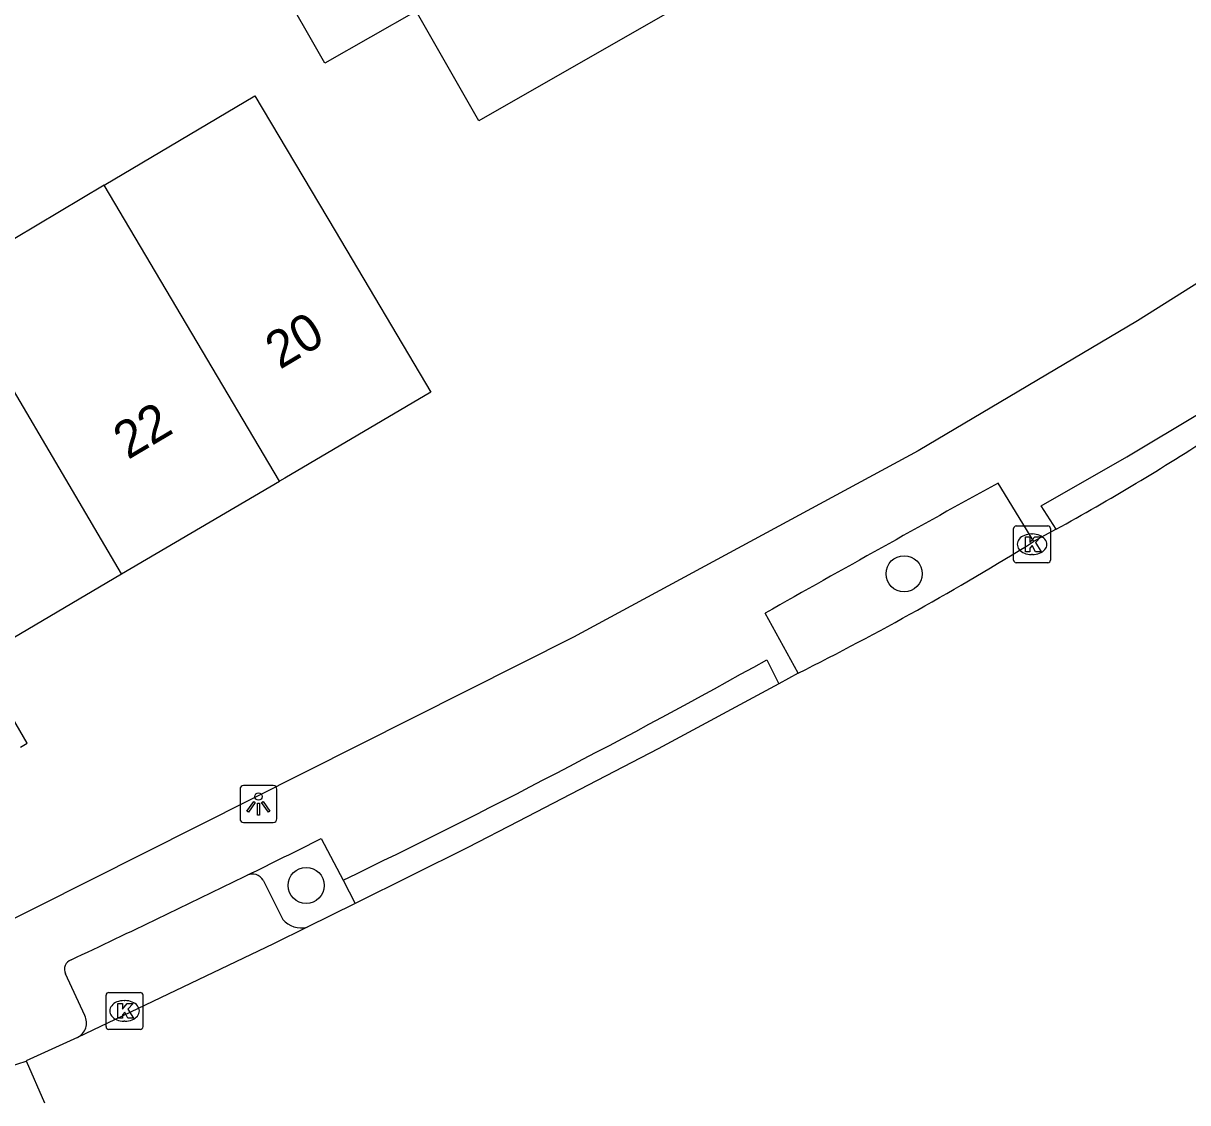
# Model space of a CAD drawing. Extents: x 159718 to 160783, y 383290 to 384030.
# Drawn here: x 160223.33 to 160254.9, y 383313.33 to 383342.6 of the extents above; entities that cross this region are included whole.
import ezdxf

# ---------------------------------------------------------------- set-up
doc = ezdxf.new("R2010")
doc.units = 0
for name, color, linetype in [('IMGEO_Boom', 7, 'Continuous'), ('IMGEO_Kolk', 7, 'Continuous'), ('IMGEO_Lichtpunt', 7, 'Continuous'), ('IMGEO_Pand', 7, 'Continuous'), ('IMGEO_Pand_nummerreeks', 7, 'Continuous'), ('IMGEO_Parkeervlak_open', 7, 'Continuous'), ('IMGEO_Rijbaan_lokaal_gesloten', 7, 'Continuous'), ('IMGEO_Rijbaan_lokaal_open', 7, 'Continuous'), ('IMGEO_Voetpad_gesloten', 7, 'Continuous'), ('IMGEO_Voetpad_open', 7, 'Continuous')]:
    doc.layers.add(name, color=color, linetype=linetype)

msp = doc.modelspace()

# ---------------------------------------------------------------- linework, layer by layer
at = {"layer": 'IMGEO_Boom'}
for centre in [(160247.21, 383327.673), (160231.002, 383319.224)]:
    msp.add_circle(centre, 0.489, dxfattribs=at)
at = {"layer": 'IMGEO_Kolk'}
for p, q in [((160250.178, 383328.045), (160250.178, 383328.897)), ((160250.253, 383328.971), (160251.105, 383328.971)), ((160251.179, 383328.897), (160251.179, 383328.045)), ((160250.666, 383328.751), (160250.691, 383328.751)), ((160251.105, 383327.971), (160250.253, 383327.971)), ((160250.689, 383328.191), (160250.664, 383328.191)), ((160225.577, 383315.396), (160225.577, 383316.248)), ((160225.652, 383316.322), (160226.504, 383316.322)), ((160226.578, 383316.248), (160226.578, 383315.396)), ((160226.065, 383316.102), (160226.09, 383316.102)), ((160226.504, 383315.322), (160225.652, 383315.322)), ((160226.088, 383315.542), (160226.063, 383315.542))]:
    msp.add_line(p, q, dxfattribs=at)
for points in [[(160250.178, 383328.045), (160250.178, 383328.897)], [(160250.253, 383328.971), (160251.105, 383328.971)], [(160251.179, 383328.897), (160251.179, 383328.045)], [(160250.499, 383328.671), (160250.622, 383328.671), (160250.622, 383328.52), (160250.752, 383328.671), (160250.916, 383328.671), (160250.77, 383328.52), (160250.923, 383328.271), (160250.771, 383328.271), (160250.686, 383328.435), (160250.622, 383328.368), (160250.622, 383328.271), (160250.499, 383328.271), (160250.499, 383328.671)], [(160251.105, 383327.971), (160250.253, 383327.971)], [(160225.577, 383315.396), (160225.577, 383316.248)], [(160225.652, 383316.322), (160226.504, 383316.322)], [(160226.578, 383316.248), (160226.578, 383315.396)], [(160225.898, 383316.022), (160226.021, 383316.022), (160226.021, 383315.871), (160226.151, 383316.022), (160226.315, 383316.022), (160226.169, 383315.871), (160226.322, 383315.622), (160226.17, 383315.622), (160226.085, 383315.786), (160226.021, 383315.719), (160226.021, 383315.622), (160225.898, 383315.622), (160225.898, 383316.022)], [(160226.504, 383315.322), (160225.652, 383315.322)]]:
    msp.add_lwpolyline(points, dxfattribs=at)
for centre, start, end in [((160250.255, 383328.895), 91.552, 178.448), ((160250.255, 383328.895), 91.552, 178.448), ((160251.103, 383328.895), 1.552, 88.448), ((160251.103, 383328.895), 1.552, 88.448), ((160250.255, 383328.047), 181.552, 268.448), ((160250.255, 383328.047), 181.552, 268.448), ((160251.103, 383328.047), 271.552, 358.448), ((160251.103, 383328.047), 271.552, 358.448), ((160225.654, 383316.246), 91.552, 178.448), ((160225.654, 383316.246), 91.552, 178.448), ((160226.502, 383316.246), 1.552, 88.448), ((160226.502, 383316.246), 1.552, 88.448), ((160225.654, 383315.398), 181.552, 268.448), ((160225.654, 383315.398), 181.552, 268.448), ((160226.502, 383315.398), 271.552, 358.448), ((160226.502, 383315.398), 271.552, 358.448)]:
    msp.add_arc(centre, 0.0765, start, end, dxfattribs=at)
for centre, major_axis, ratio, start_param, end_param in [((160250.665, 383328.471), (-0.387, 0.002), 0.722429, 4.712389, 7.853982), ((160250.69, 383328.471), (-0.39, 0.002), 0.717154, 1.570796, 4.712389), ((160226.064, 383315.822), (-0.387, 0.002), 0.722429, 4.712389, 7.853982), ((160226.089, 383315.822), (-0.39, 0.002), 0.717154, 1.570796, 4.712389)]:
    msp.add_ellipse(centre, major_axis=major_axis, ratio=ratio, start_param=start_param, end_param=end_param, dxfattribs=at)
at = {"layer": 'IMGEO_Lichtpunt'}
for p, q in [((160230.111, 383321.929), (160229.303, 383321.929)), ((160230.111, 383321.929), (160229.303, 383321.929)), ((160229.209, 383321.834), (160229.209, 383321.027)), ((160229.209, 383321.834), (160229.209, 383321.027)), ((160230.205, 383321.027), (160230.205, 383321.834)), ((160230.205, 383321.027), (160230.205, 383321.834)), ((160229.303, 383320.933), (160230.111, 383320.933)), ((160229.303, 383320.933), (160230.111, 383320.933))]:
    msp.add_line(p, q, dxfattribs=at)
for points in [[(160229.583, 383321.498), (160229.622, 383321.47), (160229.434, 383321.208), (160229.396, 383321.235), (160229.583, 383321.498)], [(160229.685, 383321.45), (160229.732, 383321.45), (160229.732, 383321.128), (160229.685, 383321.128), (160229.685, 383321.45)], [(160229.795, 383321.47), (160229.833, 383321.497), (160230.02, 383321.235), (160229.981, 383321.207), (160229.795, 383321.47)]]:
    msp.add_lwpolyline(points, dxfattribs=at)
msp.add_circle((160229.708, 383321.632), 0.0994, dxfattribs=at)
for centre, start, end in [((160229.303, 383321.834), 90, 180), ((160229.303, 383321.834), 90, 180), ((160230.111, 383321.834), 0, 90), ((160230.111, 383321.834), 0, 90), ((160229.303, 383321.027), 180, 270), ((160229.303, 383321.027), 180, 270), ((160230.111, 383321.027), 270, 0), ((160230.111, 383321.027), 270, 360)]:
    msp.add_arc(centre, 0.0946, start, end, dxfattribs=at)
at = {"layer": 'IMGEO_Pand'}
for points in [[(160240.912, 383342.942), (160235.683, 383339.955), (160233.986, 383342.926), (160231.509, 383341.511), (160229.029, 383345.853), (160228.263, 383347.225), (160230.003, 383348.242), (160228.875, 383350.215), (160234.87, 383353.64)], [(160225.528, 383338.203), (160229.613, 383340.629), (160231.786, 383336.971), (160234.385, 383332.594), (160230.424, 383330.267), (160230.278, 383330.181)], [(160225.528, 383338.203), (160221.281, 383335.681)], [(160230.278, 383330.181), (160225.528, 383338.203)], [(160225.999, 383327.667), (160221.281, 383335.681)], [(160225.999, 383327.667), (160230.278, 383330.181)], [(160223.255, 383322.972), (160223.439, 383323.079), (160222.104, 383325.378), (160225.999, 383327.667)]]:
    msp.add_lwpolyline(points, dxfattribs=at)
at = {"layer": 'IMGEO_Parkeervlak_open'}
msp.add_lwpolyline([(160229.833, 383319.362), (160230.372, 383318.302)], dxfattribs=at)
for centre, radius, start, end in [((160229.544, 383319.2), 0.331, 29.3252, 115.4075), ((160230.874, 383318.73), 0.66, 220.4405, 283.3215)]:
    msp.add_arc(centre, radius, start, end, dxfattribs=at)
at = {"layer": 'IMGEO_Rijbaan_lokaal_gesloten'}
for points in [[(160251.331, 383328.877), (160250.721, 383328.544)], [(160244.338, 383324.977), (160243.812, 383324.692)], [(160243.812, 383324.692), (160240.543, 383322.924), (160236.749, 383320.956), (160235.382, 383320.252), (160232.332, 383318.736)], [(160232.332, 383318.736), (160231.026, 383318.088)], [(160231.026, 383318.088), (160230.117, 383317.636), (160224.805, 383315.104)], [(160224.805, 383315.104), (160223.411, 383314.464)], [(160223.411, 383314.464), (160223.911, 383313.333)]]:
    msp.add_lwpolyline(points, dxfattribs=at)
for centre, radius, start, end in [((160218.141, 383389.043), 68.713, 298.88326, 303.05211), ((160208.291, 383396.976), 80.519, 296.59524, 301.80014)]:
    msp.add_arc(centre, radius, start, end, dxfattribs=at)
at = {"layer": 'IMGEO_Rijbaan_lokaal_open'}
msp.add_arc((160221.411, 383319.786), 5.686, 216.3896, 290.5975, dxfattribs=at)
at = {"layer": 'IMGEO_Voetpad_gesloten'}
for points in [[(160251.331, 383328.877), (160250.93, 383329.512), (160253.246, 383330.843), (160255.254, 383332.041), (160255.617, 383331.449)], [(160243.487, 383325.339), (160243.812, 383324.692)], [(160232.002, 383319.363), (160232.332, 383318.736)]]:
    msp.add_lwpolyline(points, dxfattribs=at)
msp.add_arc((160133.91, 383521.906), 225.046, 295.84103, 299.13767, dxfattribs=at)
at = {"layer": 'IMGEO_Voetpad_open'}
for points in [[(160264.625, 383342.477), (160264.927, 383342.048), (160259.394, 383338.216), (160253.539, 383334.531), (160247.588, 383331.001), (160238.249, 383325.951), (160220.786, 383317.171)], [(160249.756, 383330.133), (160250.721, 383328.544)], [(160244.338, 383324.977), (160243.444, 383326.606)], [(160231.409, 383320.493), (160232.002, 383319.363)], [(160224.998, 383315.695), (160224.479, 383316.83)]]:
    msp.add_lwpolyline(points, dxfattribs=at)
for centre, radius, start, end in [((160693.215, 382529.098), 915.594, 118.969215, 119.421688), ((160093.401, 383596.624), 308.698, 296.13983, 296.55552), ((160040.618, 383706.18), 430.304, 295.31731, 296.02244), ((160224.709, 383316.955), 0.262, 107.8623, 208.5349), ((160224.61, 383315.495), 0.437, 296.5347, 27.2948)]:
    msp.add_arc(centre, radius, start, end, dxfattribs=at)

# ---------------------------------------------------------------- texts
at = {"layer": 'IMGEO_Pand_nummerreeks'}
for s, p in [('20', (160230.289, 383333.198)), ('22', (160226.171, 383330.753))]:
    msp.add_text(s, height=1, rotation=30.6991, dxfattribs=at).set_placement(p)

doc.saveas('drawing.dxf')
